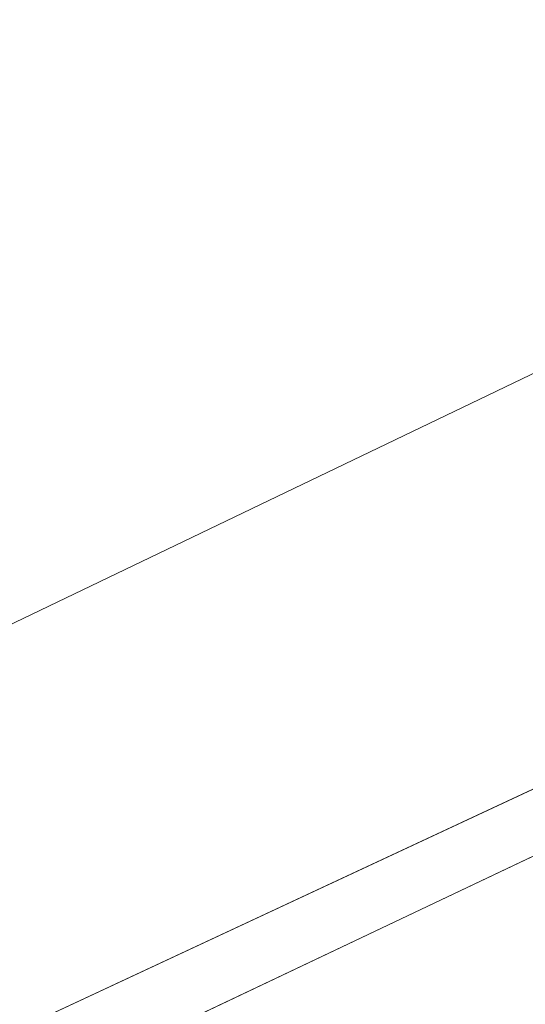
# Model space of a CAD drawing. Header units: metres. Extents: x 163543 to 168130, y 402678 to 405437.
# Tile 681 of 1056: x 165506.63 to 165512.2, y 403912.2 to 403923.04. Entities that reach past the tile are written whole.
import ezdxf

# ---------------------------------------------------------------- set-up
doc = ezdxf.new("R2010")
doc.units = ezdxf.units.M
for name, color, linetype, lineweight in [('X-CA190022.004-UO-BGT_Ondergrond$0$GE_203_VGOHaag_Lijn_GEM', 253, 'X-CA190022.004-UO-BGT_Ondergrond$0$Heg', 9), ('X-CA190022.004-UO-BGT_Ondergrond$0$GE_401_OTDErf_Vlak_GEM', 253, 'Continuous', 9), ('X-CA190022.004-UO-BGT_Ondergrond$0$GE_479_BTDGroenvoorziening_grasenkruida_GEM', 253, 'Continuous', 9), ('X-CA190022.004-UO-KAD_Percelen$0$B-WE-KG-GRENS_PERCEEL-GV', 150, 'Continuous', 9)]:
    doc.layers.add(name, color=color, linetype=linetype, lineweight=lineweight)
doc.linetypes.add('X-CA190022.004-UO-BGT_Ondergrond$0$Heg', pattern='A,5,-1.5,[2,dgnlstyle-meierijstad.shx,S=0.007937,R=45,X=0,Y=0],-1.5', length=8)

msp = doc.modelspace()

# ---------------------------------------------------------------- linework, layer by layer
at = {"layer": 'X-CA190022.004-UO-BGT_Ondergrond$0$GE_203_VGOHaag_Lijn_GEM'}
msp.add_line((165499.634, 403908.667), (165524.544, 403920.283), dxfattribs=at)
at = {"layer": 'X-CA190022.004-UO-BGT_Ondergrond$0$GE_401_OTDErf_Vlak_GEM', "flags": 128}
msp.add_lwpolyline([(165499.634, 403908.667), (165524.544, 403920.283), (165523.107, 403917.625), (165542.892, 403898.827)], dxfattribs=at)
at = {"layer": 'X-CA190022.004-UO-BGT_Ondergrond$0$GE_479_BTDGroenvoorziening_grasenkruida_GEM', "flags": 128}
msp.add_lwpolyline([(165524.544, 403920.283), (165499.634, 403908.667), (165487.482, 403902.701), (165501.75, 403890.633), (165504.2, 403888.18), (165503.307, 403887.747), (165502.733, 403887.468), (165468.64, 403870.919), (165469.04, 403872.87), (165470.412, 403879.566)], dxfattribs=at)
at = {"layer": 'X-CA190022.004-UO-KAD_Percelen$0$B-WE-KG-GRENS_PERCEEL-GV', "flags": 128}
for points in [[(165198.984, 403783.721), (165203.794, 403770.499), (165219.371, 403778.022), (165261.19, 403798.093), (165312.395, 403823.042), (165377.01, 403853.973), (165439.548, 403884.215), (165525.447, 403925.461), (165513.006, 403935.006), (165505.996, 403931.629), (165504.764, 403934.187), (165372.327, 403871.117), (165276.3, 403823), (165276.248, 403824.924), (165211.72, 403793.834), (165208.803, 403792.162), (165203.98, 403789.794), (165205.414, 403786.827)], [(165206.02, 403764.38), (165414.648, 403867.011), (165488.008, 403902.301), (165500.095, 403908.046), (165516.162, 403915.666), (165529.8, 403922.245), (165525.447, 403925.461), (165439.548, 403884.215), (165377.01, 403853.973), (165312.395, 403823.042), (165261.19, 403798.093), (165219.371, 403778.022), (165203.794, 403770.499)], [(165516.162, 403915.666), (165500.095, 403908.046), (165505.303, 403903.521), (165512.226, 403911.222)]]:
    msp.add_lwpolyline(points, close=True, dxfattribs=at)

doc.saveas('drawing.dxf')
